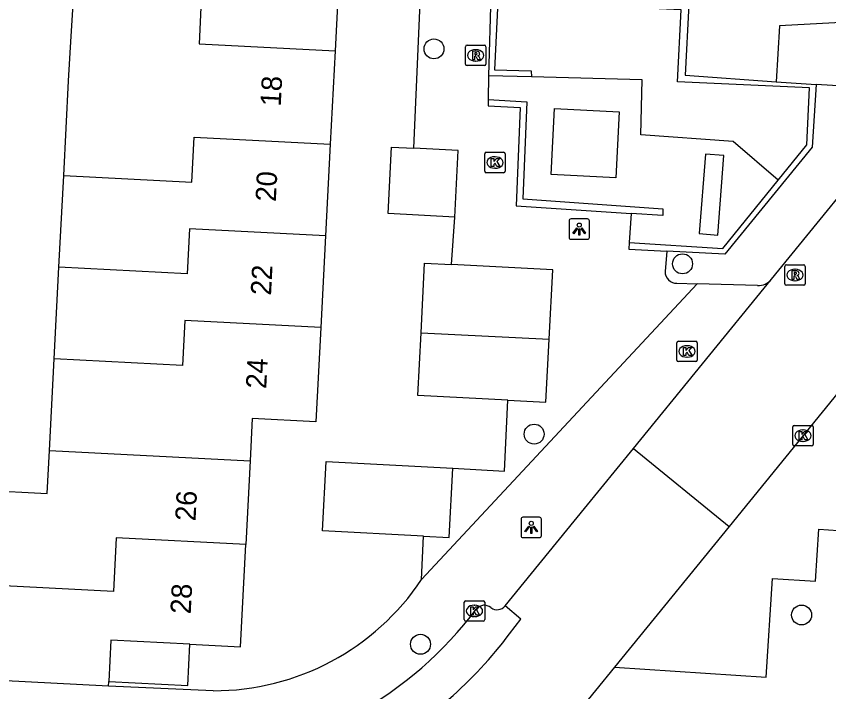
# Model space of a CAD drawing. Extents: x 162990 to 165007, y 383433 to 384336.
# Drawn here: x 164630.18 to 164670.04, y 383605.93 to 383639.05 of the extents above; entities that cross this region are included whole.
import ezdxf

# ---------------------------------------------------------------- set-up
doc = ezdxf.new("R2010")
doc.units = 0
for name, color, linetype in [('IMGEO_Boom', 7, 'Continuous'), ('IMGEO_Kolk', 7, 'Continuous'), ('IMGEO_Lichtpunt', 7, 'Continuous'), ('IMGEO_Muur', 7, 'Continuous'), ('IMGEO_Pand', 7, 'Continuous'), ('IMGEO_Pand_nummerreeks', 7, 'Continuous'), ('IMGEO_Rijbaan_lokaal_open', 7, 'Continuous'), ('IMGEO_Rioolput', 7, 'Continuous'), ('IMGEO_Voetpad_open', 7, 'Continuous')]:
    doc.layers.add(name, color=color, linetype=linetype)

msp = doc.modelspace()

# ---------------------------------------------------------------- linework, layer by layer
at = {"layer": 'IMGEO_Boom'}
for centre in [(164650.67, 383637.445), (164662.862, 383626.907), (164655.583, 383618.559), (164668.703, 383609.691), (164650.008, 383608.254)]:
    msp.add_circle(centre, 0.489, dxfattribs=at)
at = {"layer": 'IMGEO_Kolk'}
for p, q in [((164653.16, 383631.449), (164653.16, 383632.301)), ((164653.235, 383632.375), (164654.087, 383632.375)), ((164653.648, 383632.155), (164653.673, 383632.155)), ((164654.161, 383632.301), (164654.161, 383631.449)), ((164654.087, 383631.375), (164653.235, 383631.375)), ((164653.671, 383631.595), (164653.646, 383631.595)), ((164662.584, 383622.187), (164662.584, 383623.039)), ((164662.659, 383623.113), (164663.511, 383623.113)), ((164663.585, 383623.039), (164663.585, 383622.187)), ((164663.072, 383622.893), (164663.097, 383622.893)), ((164663.095, 383622.333), (164663.07, 383622.333)), ((164663.511, 383622.113), (164662.659, 383622.113)), ((164668.342, 383618.983), (164669.194, 383618.983)), ((164668.267, 383618.057), (164668.267, 383618.909)), ((164668.755, 383618.763), (164668.78, 383618.763)), ((164669.268, 383618.909), (164669.268, 383618.057)), ((164668.778, 383618.203), (164668.753, 383618.203)), ((164669.194, 383617.983), (164668.342, 383617.983)), ((164652.156, 383609.464), (164652.156, 383610.316)), ((164652.231, 383610.39), (164653.083, 383610.39)), ((164652.644, 383610.17), (164652.669, 383610.17)), ((164653.157, 383610.316), (164653.157, 383609.464)), ((164653.083, 383609.39), (164652.231, 383609.39)), ((164652.667, 383609.61), (164652.642, 383609.61))]:
    msp.add_line(p, q, dxfattribs=at)
for points in [[(164653.16, 383631.449), (164653.16, 383632.301)], [(164653.235, 383632.375), (164654.087, 383632.375)], [(164654.161, 383632.301), (164654.161, 383631.449)], [(164653.481, 383632.075), (164653.604, 383632.075), (164653.604, 383631.924), (164653.734, 383632.075), (164653.898, 383632.075), (164653.752, 383631.924), (164653.905, 383631.675), (164653.753, 383631.675), (164653.668, 383631.839), (164653.604, 383631.772), (164653.604, 383631.675), (164653.481, 383631.675), (164653.481, 383632.075)], [(164654.087, 383631.375), (164653.235, 383631.375)], [(164662.584, 383622.187), (164662.584, 383623.039)], [(164662.659, 383623.113), (164663.511, 383623.113)], [(164663.585, 383623.039), (164663.585, 383622.187)], [(164662.905, 383622.813), (164663.028, 383622.813), (164663.028, 383622.662), (164663.158, 383622.813), (164663.322, 383622.813), (164663.176, 383622.662), (164663.329, 383622.413), (164663.177, 383622.413), (164663.092, 383622.577), (164663.028, 383622.51), (164663.028, 383622.413), (164662.905, 383622.413), (164662.905, 383622.813)], [(164663.511, 383622.113), (164662.659, 383622.113)], [(164668.342, 383618.983), (164669.194, 383618.983)], [(164668.267, 383618.057), (164668.267, 383618.909)], [(164668.588, 383618.683), (164668.711, 383618.683), (164668.711, 383618.532), (164668.841, 383618.683), (164669.005, 383618.683), (164668.859, 383618.532), (164669.012, 383618.283), (164668.86, 383618.283), (164668.775, 383618.447), (164668.711, 383618.38), (164668.711, 383618.283), (164668.588, 383618.283), (164668.588, 383618.683)], [(164669.268, 383618.909), (164669.268, 383618.057)], [(164669.194, 383617.983), (164668.342, 383617.983)], [(164652.156, 383609.464), (164652.156, 383610.316)], [(164652.231, 383610.39), (164653.083, 383610.39)], [(164653.157, 383610.316), (164653.157, 383609.464)], [(164652.477, 383610.09), (164652.6, 383610.09), (164652.6, 383609.939), (164652.73, 383610.09), (164652.894, 383610.09), (164652.748, 383609.939), (164652.901, 383609.69), (164652.749, 383609.69), (164652.664, 383609.854), (164652.6, 383609.787), (164652.6, 383609.69), (164652.477, 383609.69), (164652.477, 383610.09)], [(164653.083, 383609.39), (164652.231, 383609.39)]]:
    msp.add_lwpolyline(points, dxfattribs=at)
for centre, start, end in [((164653.237, 383632.299), 91.552, 178.448), ((164653.237, 383632.299), 91.552, 178.448), ((164654.085, 383632.299), 1.552, 88.448), ((164654.085, 383632.299), 1.552, 88.448), ((164653.237, 383631.451), 181.552, 268.448), ((164653.237, 383631.451), 181.552, 268.448), ((164654.085, 383631.451), 271.552, 358.448), ((164654.085, 383631.451), 271.552, 358.448), ((164662.661, 383623.037), 91.552, 178.448), ((164662.661, 383623.037), 91.552, 178.448), ((164663.509, 383623.037), 1.552, 88.448), ((164663.509, 383623.037), 1.552, 88.448), ((164662.661, 383622.189), 181.552, 268.448), ((164662.661, 383622.189), 181.552, 268.448), ((164663.509, 383622.189), 271.552, 358.448), ((164663.509, 383622.189), 271.552, 358.448), ((164668.344, 383618.907), 91.552, 178.448), ((164668.344, 383618.907), 91.552, 178.448), ((164669.192, 383618.907), 1.552, 88.448), ((164669.192, 383618.907), 1.552, 88.448), ((164668.344, 383618.059), 181.552, 268.448), ((164668.344, 383618.059), 181.552, 268.448), ((164669.192, 383618.059), 271.552, 358.448), ((164669.192, 383618.059), 271.552, 358.448), ((164652.233, 383610.314), 91.552, 178.448), ((164652.233, 383610.314), 91.552, 178.448), ((164653.081, 383610.314), 1.552, 88.448), ((164653.081, 383610.314), 1.552, 88.448), ((164652.233, 383609.466), 181.552, 268.448), ((164652.233, 383609.466), 181.552, 268.448), ((164653.081, 383609.466), 271.552, 358.448), ((164653.081, 383609.466), 271.552, 358.448)]:
    msp.add_arc(centre, 0.0765, start, end, dxfattribs=at)
for centre, major_axis, ratio, start_param, end_param in [((164653.647, 383631.875), (-0.387, 0.002), 0.722429, 4.712389, 7.853982), ((164653.672, 383631.875), (-0.39, 0.002), 0.717154, 1.570796, 4.712389), ((164663.071, 383622.613), (-0.387, 0.002), 0.722429, 4.712389, 7.853982), ((164663.096, 383622.613), (-0.39, 0.002), 0.717154, 1.570796, 4.712389), ((164668.754, 383618.483), (-0.387, 0.002), 0.722429, 4.712389, 7.853982), ((164668.779, 383618.483), (-0.39, 0.002), 0.717154, 1.570796, 4.712389), ((164652.643, 383609.89), (-0.387, 0.002), 0.722429, 4.712389, 7.853982), ((164652.668, 383609.89), (-0.39, 0.002), 0.717154, 1.570796, 4.712389)]:
    msp.add_ellipse(centre, major_axis=major_axis, ratio=ratio, start_param=start_param, end_param=end_param, dxfattribs=at)
at = {"layer": 'IMGEO_Lichtpunt'}
for p, q in [((164657.298, 383629.011), (164657.298, 383628.204)), ((164657.298, 383629.011), (164657.298, 383628.204)), ((164658.2, 383629.106), (164657.392, 383629.106)), ((164658.2, 383629.106), (164657.392, 383629.106)), ((164658.294, 383628.204), (164658.294, 383629.011)), ((164658.294, 383628.204), (164658.294, 383629.011)), ((164657.392, 383628.11), (164658.2, 383628.11)), ((164657.392, 383628.11), (164658.2, 383628.11)), ((164654.942, 383614.388), (164654.942, 383613.581)), ((164654.942, 383614.388), (164654.942, 383613.581)), ((164655.844, 383614.483), (164655.036, 383614.483)), ((164655.844, 383614.483), (164655.036, 383614.483)), ((164655.938, 383613.581), (164655.938, 383614.388)), ((164655.938, 383613.581), (164655.938, 383614.388)), ((164655.036, 383613.487), (164655.844, 383613.487)), ((164655.036, 383613.487), (164655.844, 383613.487))]:
    msp.add_line(p, q, dxfattribs=at)
for points in [[(164657.672, 383628.675), (164657.711, 383628.647), (164657.523, 383628.385), (164657.485, 383628.412), (164657.672, 383628.675)], [(164657.774, 383628.627), (164657.821, 383628.627), (164657.821, 383628.305), (164657.774, 383628.305), (164657.774, 383628.627)], [(164657.884, 383628.647), (164657.922, 383628.674), (164658.109, 383628.412), (164658.07, 383628.384), (164657.884, 383628.647)], [(164655.316, 383614.052), (164655.355, 383614.024), (164655.167, 383613.762), (164655.129, 383613.789), (164655.316, 383614.052)], [(164655.418, 383614.004), (164655.465, 383614.004), (164655.465, 383613.682), (164655.418, 383613.682), (164655.418, 383614.004)], [(164655.528, 383614.024), (164655.566, 383614.051), (164655.753, 383613.789), (164655.714, 383613.761), (164655.528, 383614.024)]]:
    msp.add_lwpolyline(points, dxfattribs=at)
for centre in [(164657.797, 383628.809), (164655.441, 383614.186)]:
    msp.add_circle(centre, 0.0994, dxfattribs=at)
for centre, start, end in [((164657.392, 383629.011), 90, 180), ((164657.392, 383629.011), 90, 180), ((164658.2, 383629.011), 0, 90), ((164658.2, 383629.011), 0, 90), ((164657.392, 383628.204), 180, 270), ((164657.392, 383628.204), 180, 270), ((164658.2, 383628.204), 270, 0), ((164658.2, 383628.204), 270, 360), ((164655.036, 383614.388), 90, 180), ((164655.036, 383614.388), 90, 180), ((164655.844, 383614.388), 0, 90), ((164655.844, 383614.388), 0, 90), ((164655.036, 383613.581), 180, 270), ((164655.036, 383613.581), 180, 270), ((164655.844, 383613.581), 270, 0), ((164655.844, 383613.581), 270, 360)]:
    msp.add_arc(centre, 0.0946, start, end, dxfattribs=at)
at = {"layer": 'IMGEO_Muur'}
for points in [[(164653.456, 383640.098), (164653.339, 383636.128)], [(164653.456, 383640.098), (164663.179, 383639.621), (164662.992, 383636.162), (164667.45, 383635.827)], [(164667.555, 383631.009), (164668.962, 383632.741), (164669.086, 383635.531), (164662.612, 383635.822), (164662.788, 383639.352), (164653.805, 383639.767), (164653.631, 383636.413), (164655.433, 383636.374), (164655.446, 383636.074)], [(164655.446, 383636.074), (164653.339, 383636.128)], [(164669.423, 383635.704), (164669.221, 383632.63), (164664.935, 383627.377), (164662.089, 383627.53)], [(164653.326, 383634.958), (164653.335, 383634.658), (164654.904, 383634.572), (164654.694, 383629.745), (164660.345, 383629.381)], [(164653.326, 383634.958), (164655.217, 383634.846), (164655.021, 383630.087), (164661.895, 383629.598), (164661.89, 383629.282), (164660.345, 383629.381)], [(164660.248, 383627.945), (164664.833, 383627.659), (164667.555, 383631.009)], [(164660.248, 383627.945), (164660.228, 383627.63), (164662.089, 383627.53)]]:
    msp.add_lwpolyline(points, dxfattribs=at)
at = {"layer": 'IMGEO_Pand'}
for points in [[(164646.065, 383642.208), (164645.816, 383637.357)], [(164632.505, 383631.241), (164632.744, 383635.884), (164632.875, 383638.074), (164632.999, 383640.161)], [(164632.999, 383640.161), (164639.255, 383639.839), (164639.145, 383637.7), (164645.816, 383637.357)], [(164673.127, 383637.665), (164672.155, 383638.813), (164667.621, 383638.572), (164667.45, 383635.827)], [(164645.816, 383637.357), (164645.58, 383632.767)], [(164672.88, 383637.278), (164671.295, 383635.588), (164669.423, 383635.704)], [(164667.45, 383635.827), (164669.423, 383635.704)], [(164632.505, 383631.241), (164638.796, 383630.916), (164638.91, 383633.113), (164645.58, 383632.767)], [(164645.58, 383632.767), (164645.349, 383628.276)], [(164651.689, 383629.199), (164648.417, 383629.367), (164648.585, 383632.632), (164649.681, 383632.575)], [(164651.689, 383629.199), (164651.857, 383632.463), (164649.681, 383632.575)], [(164632.274, 383626.747), (164632.505, 383631.241)], [(164645.349, 383628.276), (164638.678, 383628.619), (164638.565, 383626.422), (164632.274, 383626.747)], [(164645.349, 383628.276), (164645.117, 383623.782)], [(164650.033, 383623.529), (164650.209, 383626.943), (164651.523, 383626.875)], [(164632.042, 383622.253), (164632.274, 383626.747)], [(164656.318, 383623.206), (164656.494, 383626.619), (164651.523, 383626.875)], [(164645.117, 383623.782), (164638.447, 383624.125), (164638.334, 383621.928), (164632.042, 383622.253)], [(164645.117, 383623.782), (164644.88, 383619.167), (164641.755, 383619.327), (164641.648, 383617.251)], [(164654.299, 383620.217), (164649.874, 383620.445), (164650.033, 383623.529)], [(164650.033, 383623.529), (164656.318, 383623.206)], [(164654.299, 383620.217), (164656.159, 383620.121), (164656.318, 383623.206)], [(164631.811, 383617.759), (164632.042, 383622.253)], [(164628.313, 383611.178), (164628.551, 383615.805), (164631.702, 383615.643), (164631.811, 383617.759)], [(164631.811, 383617.759), (164641.648, 383617.251)], [(164641.648, 383617.251), (164641.437, 383613.151)], [(164650.157, 383613.554), (164645.205, 383613.809), (164645.38, 383617.214), (164651.588, 383616.895)], [(164650.157, 383613.554), (164651.413, 383613.489), (164651.588, 383616.895)], [(164641.437, 383613.151), (164635.083, 383613.48), (164634.947, 383610.837), (164628.313, 383611.178)], [(164638.697, 383608.261), (164641.178, 383608.133), (164641.437, 383613.151)], [(164638.697, 383608.261), (164634.826, 383608.46), (164634.722, 383606.434)], [(164634.722, 383606.434), (164638.593, 383606.234), (164638.697, 383608.261)], [(164634.71, 383606.208), (164628.075, 383606.55)], [(164634.71, 383606.208), (164634.722, 383606.434)]]:
    msp.add_lwpolyline(points, dxfattribs=at)
at = {"layer": 'IMGEO_Rijbaan_lokaal_open'}
for points in [[(164667.223, 383626.15), (164673.225, 383633.507)], [(164660.455, 383617.855), (164667.223, 383626.15)], [(164675.054, 383626.199), (164665.142, 383614.03)], [(164654.159, 383610.138), (164655.456, 383611.728), (164658.055, 383614.914), (164660.455, 383617.855)], [(164660.455, 383617.855), (164665.142, 383614.03)], [(164665.142, 383614.03), (164659.521, 383607.128)], [(164654.373, 383608.769), (164654.936, 383609.486), (164654.159, 383610.138)], [(164659.521, 383607.128), (164657.665, 383604.85)]]:
    msp.add_lwpolyline(points, dxfattribs=at)
msp.add_arc((164638.088, 383620.926), 20.323, 298.5742, 323.2579, dxfattribs=at)
at = {"layer": 'IMGEO_Rioolput'}
for p, q in [((164652.215, 383636.701), (164652.215, 383637.553)), ((164652.29, 383637.627), (164653.142, 383637.627)), ((164652.703, 383637.407), (164652.728, 383637.407)), ((164653.216, 383637.553), (164653.216, 383636.701)), ((164653.142, 383636.627), (164652.29, 383636.627)), ((164652.726, 383636.847), (164652.701, 383636.847)), ((164667.881, 383625.932), (164667.881, 383626.784)), ((164667.956, 383626.858), (164668.808, 383626.858)), ((164668.369, 383626.638), (164668.394, 383626.638)), ((164668.882, 383626.784), (164668.882, 383625.932)), ((164668.808, 383625.858), (164667.956, 383625.858)), ((164668.392, 383626.078), (164668.367, 383626.078))]:
    msp.add_line(p, q, dxfattribs=at)
for points in [[(164652.215, 383636.701), (164652.215, 383637.553)], [(164652.29, 383637.627), (164653.142, 383637.627)], [(164652.804, 383637.325), (164652.552, 383637.327), (164652.552, 383636.927)], [(164653.216, 383637.553), (164653.216, 383636.701)], [(164652.552, 383636.927), (164652.676, 383636.927), (164652.676, 383637.089), (164652.687, 383637.089)], [(164652.73, 383637.246), (164652.676, 383637.246), (164652.676, 383637.165)], [(164652.676, 383637.165), (164652.728, 383637.165)], [(164652.734, 383637.06), (164652.805, 383636.927), (164652.945, 383636.927), (164652.88, 383637.053)], [(164653.142, 383636.627), (164652.29, 383636.627)], [(164667.881, 383625.932), (164667.881, 383626.784)], [(164667.956, 383626.858), (164668.808, 383626.858)], [(164668.47, 383626.556), (164668.218, 383626.558), (164668.218, 383626.158)], [(164668.882, 383626.784), (164668.882, 383625.932)], [(164668.218, 383626.158), (164668.342, 383626.158), (164668.342, 383626.32), (164668.353, 383626.32)], [(164668.396, 383626.477), (164668.342, 383626.477), (164668.342, 383626.396)], [(164668.342, 383626.396), (164668.394, 383626.396)], [(164668.4, 383626.291), (164668.471, 383626.158), (164668.611, 383626.158), (164668.546, 383626.284)], [(164668.808, 383625.858), (164667.956, 383625.858)]]:
    msp.add_lwpolyline(points, dxfattribs=at)
for centre, radius, start, end in [((164652.292, 383637.551), 0.0765, 91.552, 178.448), ((164652.292, 383637.551), 0.0765, 91.552, 178.448), ((164652.803, 383637.215), 0.109, 350.3612, 89.416), ((164653.14, 383637.551), 0.0765, 1.552, 88.448), ((164653.14, 383637.551), 0.0765, 1.552, 88.448), ((164652.686, 383637.036), 0.0533, 26.0293, 88.6989), ((164652.712, 383637.354), 0.19, 274.7715, 282.9687), ((164652.736, 383637.15), 0.0964, 77.0061, 93.1865), ((164652.75, 383637.207), 0.0378, 276.6634, 79.6772), ((164652.801, 383637.215), 0.112, 277.5842, 350.9817), ((164652.785, 383637), 0.108, 29.5134, 73.7905), ((164652.292, 383636.703), 0.0765, 181.552, 268.448), ((164652.292, 383636.703), 0.0765, 181.552, 268.448), ((164653.14, 383636.703), 0.0765, 271.552, 358.448), ((164653.14, 383636.703), 0.0765, 271.552, 358.448), ((164667.958, 383626.782), 0.0765, 91.552, 178.448), ((164667.958, 383626.782), 0.0765, 91.552, 178.448), ((164668.469, 383626.446), 0.109, 350.3612, 89.416), ((164668.806, 383626.782), 0.0765, 1.552, 88.448), ((164668.806, 383626.782), 0.0765, 1.552, 88.448), ((164668.352, 383626.267), 0.0533, 26.0293, 88.6989), ((164668.378, 383626.585), 0.19, 274.7715, 282.9687), ((164668.402, 383626.381), 0.0964, 77.0061, 93.1865), ((164668.416, 383626.438), 0.0378, 276.6634, 79.6772), ((164668.467, 383626.446), 0.112, 277.5842, 350.9817), ((164668.451, 383626.231), 0.108, 29.5134, 73.7905), ((164667.958, 383625.934), 0.0765, 181.552, 268.448), ((164667.958, 383625.934), 0.0765, 181.552, 268.448), ((164668.806, 383625.934), 0.0765, 271.552, 358.448), ((164668.806, 383625.934), 0.0765, 271.552, 358.448)]:
    msp.add_arc(centre, radius, start, end, dxfattribs=at)
for centre, major_axis, ratio, start_param, end_param in [((164652.702, 383637.127), (-0.387, 0.002), 0.722429, 4.712389, 7.853982), ((164652.727, 383637.127), (-0.39, 0.002), 0.717154, 1.570796, 4.712389), ((164668.368, 383626.358), (-0.387, 0.002), 0.722429, 4.712389, 7.853982), ((164668.393, 383626.358), (-0.39, 0.002), 0.717154, 1.570796, 4.712389)]:
    msp.add_ellipse(centre, major_axis=major_axis, ratio=ratio, start_param=start_param, end_param=end_param, dxfattribs=at)
at = {"layer": 'IMGEO_Voetpad_open'}
for points in [[(164649.681, 383632.575), (164650.636, 383654.327)], [(164653.339, 383636.128), (164653.326, 383634.958)], [(164667.555, 383631.009), (164665.343, 383632.902), (164660.818, 383633.224), (164660.887, 383635.935), (164655.446, 383636.074)], [(164659.593, 383631.13), (164656.415, 383631.291), (164656.578, 383634.517), (164659.756, 383634.356), (164659.593, 383631.13)], [(164663.682, 383628.39), (164664.59, 383628.32), (164664.891, 383632.218), (164663.983, 383632.288), (164663.682, 383628.39)], [(164660.345, 383629.381), (164660.248, 383627.945)], [(164651.523, 383626.875), (164651.689, 383629.199)], [(164662.089, 383627.53), (164662.007, 383626.535)], [(164663.58, 383625.924), (164650.064, 383611.431)], [(164662.589, 383625.952), (164663.58, 383625.924)], [(164666.544, 383625.839), (164663.58, 383625.924)], [(164659.521, 383607.128), (164666.967, 383606.642), (164667.282, 383611.482), (164669.378, 383611.346), (164669.544, 383613.891), (164672.388, 383613.706), (164672.687, 383618.297), (164674.633, 383618.171), (164674.802, 383620.766), (164677.696, 383620.578), (164677.994, 383625.156)], [(164651.588, 383616.895), (164654.121, 383616.735), (164654.299, 383620.217)], [(164650.064, 383611.431), (164650.157, 383613.554)], [(164639.839, 383605.978), (164634.71, 383606.208)]]:
    msp.add_lwpolyline(points, dxfattribs=at)
for centre, radius, start, end in [((164662.581, 383626.526), 0.574, 179.077, 270.8246), ((164666.557, 383626.708), 0.869, 269.156, 320.062), ((164639.864, 383618.245), 12.267, 269.8851, 326.257), ((164653.141, 383609.655), 0.513, 50.8219, 140.1567), ((164638.075, 383620.941), 18.312, 298.583, 323.2472), ((164653.768, 383610.454), 0.503, 232.9039, 321.0616)]:
    msp.add_arc(centre, radius, start, end, dxfattribs=at)

# ---------------------------------------------------------------- texts
at = {"layer": 'IMGEO_Pand_nummerreeks'}
for s, rotation, p in [('18', 87.0551, (164643.151, 383634.611)), ('20', 87.0551, (164642.91, 383629.936)), ('22', 87.0551, (164642.675, 383625.345)), ('24', 87.0551, (164642.439, 383620.763)), ('26', 87.0493, (164638.971, 383614.276)), ('28', 87.0495, (164638.735, 383609.72))]:
    msp.add_text(s, height=1, rotation=rotation, dxfattribs=at).set_placement(p)

doc.saveas('drawing.dxf')
